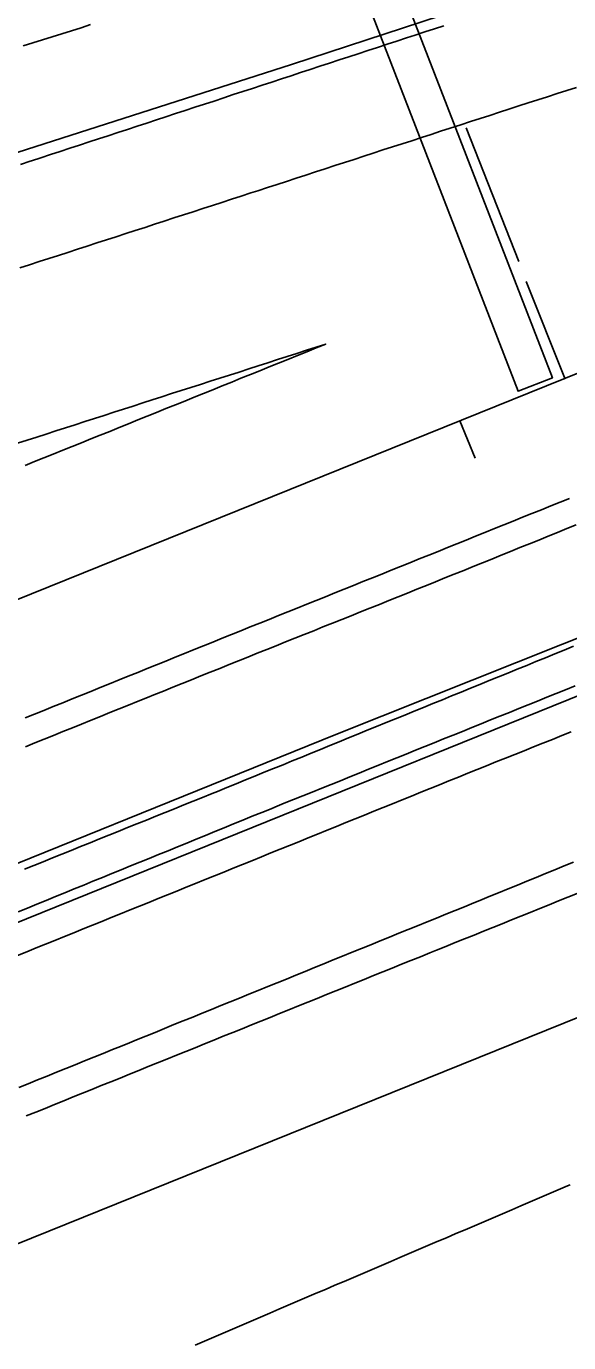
# Model space of a CAD drawing. Extents: x 1901471 to 1963503, y 756461 to 799997.
# Drawn here: x 1930952.2 to 1931005.8, y 773585.7 to 773715.8 of the extents above; entities that cross this region are included whole.
import ezdxf

# ---------------------------------------------------------------- set-up
doc = ezdxf.new("R2010")
doc.units = 0
for name, color, linetype in [('RD_EX_Bldg', 7, 'Continuous'), ('RD_EX_BldgApp', 7, 'Continuous'), ('RD_EX_DR_ErosCtrl', 7, 'Continuous'), ('RD_EX_Fence_Other', 7, 'Continuous'), ('RD_EX_GuardRail', 7, 'Continuous'), ('RD_EX_H2O', 7, 'Continuous'), ('RD_EX_Road', 7, 'Continuous'), ('RD_HC_Cl', 7, 'Continuous'), ('RD_HC_Data_Tic', 7, 'Continuous')]:
    doc.layers.add(name, color=color, linetype=linetype)

msp = doc.modelspace()

# ---------------------------------------------------------------- linework, layer by layer
at = {"layer": 'RD_EX_Bldg'}
for points in [[(1930995.65, 773705.77), (1931000.86, 773692.56)], [(1931001.56, 773690.58), (1931005.42, 773680.93)]]:
    msp.add_lwpolyline(points, dxfattribs=at)
at = {"layer": 'RD_EX_BldgApp'}
msp.add_lwpolyline([(1930988.14, 773722.5), (1931004.16, 773681.05), (1931000.77, 773679.74), (1930984.75, 773721.19)], close=True, dxfattribs=at)
at = {"layer": 'RD_EX_DR_ErosCtrl'}
for points in [[(1930958.55, 773715.98), (1930957.6, 773715.68), (1930956.65, 773715.38), (1930955.69, 773715.08), (1930954.74, 773714.78), (1930953.79, 773714.48), (1930952.83, 773714.18), (1930951.88, 773713.88)], [(1930952, 773632.48), (1930952.92, 773632.86), (1930953.85, 773633.23), (1930954.78, 773633.61), (1930955.71, 773633.98), (1930956.63, 773634.35), (1930957.56, 773634.73), (1930958.49, 773635.1), (1930959.41, 773635.48), (1930960.34, 773635.85), (1930961.27, 773636.23), (1930962.2, 773636.6), (1930963.12, 773636.97), (1930964.05, 773637.35), (1930964.98, 773637.72), (1930965.9, 773638.1), (1930966.83, 773638.47), (1930967.76, 773638.85), (1930968.69, 773639.22), (1930969.61, 773639.59), (1930970.54, 773639.97), (1930971.07, 773640.18), (1930971.99, 773640.56), (1930972.92, 773640.94), (1930973.84, 773641.31), (1930974.77, 773641.69), (1930975.69, 773642.07), (1930976.62, 773642.45), (1930977.55, 773642.82), (1930978.47, 773643.2), (1930979.4, 773643.58), (1930980.32, 773643.96), (1930981.25, 773644.33), (1930982.18, 773644.71), (1930983.1, 773645.09), (1930984.03, 773645.47), (1930984.95, 773645.84), (1930985.88, 773646.22), (1930986.8, 773646.6), (1930987.73, 773646.98), (1930988.66, 773647.35), (1930989.58, 773647.73), (1930990.51, 773648.11), (1930991.43, 773648.49), (1930992.36, 773648.86), (1930993.29, 773649.24), (1930994.21, 773649.62), (1930995.14, 773650), (1930996.06, 773650.37), (1930996.99, 773650.75), (1930997.91, 773651.13), (1930998.84, 773651.51), (1930999.77, 773651.88), (1931000.69, 773652.26), (1931001.62, 773652.64), (1931001.62, 773652.64), (1931002.54, 773653.02), (1931003.47, 773653.39), (1931004.39, 773653.77), (1931005.32, 773654.15), (1931006.25, 773654.53)], [(1931006.01, 773646.07), (1931005.09, 773645.7), (1931004.16, 773645.32), (1931003.23, 773644.95), (1931002.3, 773644.58), (1931002.3, 773644.58), (1931001.38, 773644.2), (1931000.45, 773643.83), (1930999.52, 773643.46), (1930998.59, 773643.09), (1930997.66, 773642.71), (1930996.74, 773642.34), (1930995.81, 773641.97), (1930994.88, 773641.59), (1930993.94, 773641.22), (1930993.02, 773640.84), (1930992.09, 773640.47), (1930991.16, 773640.09), (1930990.24, 773639.72), (1930989.31, 773639.34), (1930988.38, 773638.96), (1930987.46, 773638.59), (1930986.53, 773638.21), (1930985.6, 773637.84), (1930984.68, 773637.46), (1930983.75, 773637.09), (1930982.82, 773636.71), (1930981.9, 773636.34), (1930980.97, 773635.96), (1930980.04, 773635.59), (1930979.12, 773635.21), (1930978.19, 773634.84), (1930977.26, 773634.46), (1930976.34, 773634.09), (1930975.41, 773633.71), (1930974.48, 773633.33), (1930973.56, 773632.96), (1930972.63, 773632.58), (1930971.7, 773632.21), (1930970.78, 773631.83), (1930969.85, 773631.46), (1930968.92, 773631.08), (1930968, 773630.71), (1930967.07, 773630.33), (1930966.14, 773629.96), (1930965.22, 773629.58), (1930964.29, 773629.21), (1930963.36, 773628.83), (1930962.44, 773628.46), (1930961.51, 773628.08), (1930960.58, 773627.7), (1930959.66, 773627.33), (1930958.73, 773626.95), (1930957.8, 773626.58), (1930956.88, 773626.2), (1930955.95, 773625.83), (1930955.02, 773625.45), (1930954.1, 773625.08), (1930953.17, 773624.7), (1930952.24, 773624.33), (1930951.31, 773623.95)]]:
    msp.add_lwpolyline(points, dxfattribs=at)
at = {"layer": 'RD_EX_Fence_Other'}
msp.add_lwpolyline([(1931133.89, 773707.87), (1931099.83, 773694.13), (1931067.48, 773680.72), (1931027.55, 773663.68), (1930982.76, 773645.81), (1930938.97, 773628.09), (1930893.39, 773609.71), (1930849.11, 773591.39), (1930804.88, 773573.99), (1930760.65, 773556.5), (1930716.24, 773538.84), (1930656.76, 773514.52), (1930612.46, 773496.32), (1930567.72, 773478.03), (1930492.15, 773447.44), (1930419.73, 773418.13), (1930344.93, 773387.63), (1930270.78, 773357.87), (1930212.61, 773334.12), (1930147.85, 773308.03), (1930094.8, 773286.49), (1930062.24, 773274.79), (1930012.63, 773254.25)], dxfattribs=at)
at = {"layer": 'RD_EX_GuardRail'}
msp.add_lwpolyline([(1931009.66, 773722.32), (1930978.39, 773712.05), (1930938.23, 773699.16), (1930911.05, 773690.39), (1930885.64, 773682.1), (1930849.09, 773670.12), (1930817.22, 773659.84), (1930778.24, 773647.07), (1930741.56, 773635.21), (1930703.92, 773623.33)], dxfattribs=at)
at = {"layer": 'RD_EX_H2O'}
msp.add_lwpolyline([(1931006.4, 773650.61), (1931005.47, 773650.23), (1931004.54, 773649.86), (1931003.62, 773649.49), (1931002.69, 773649.11), (1931001.76, 773648.74), (1931000.84, 773648.36), (1930999.91, 773647.99), (1930998.98, 773647.61), (1930998.06, 773647.24), (1930997.13, 773646.86), (1930997.13, 773646.86), (1930996.2, 773646.49), (1930995.27, 773646.11), (1930994.35, 773645.74), (1930993.42, 773645.36), (1930992.49, 773644.99), (1930991.57, 773644.61), (1930990.64, 773644.24), (1930989.71, 773643.87), (1930988.79, 773643.49), (1930987.86, 773643.12), (1930986.93, 773642.74), (1930986, 773642.37), (1930985.08, 773641.99), (1930984.15, 773641.62), (1930983.22, 773641.24), (1930982.3, 773640.87), (1930981.37, 773640.49), (1930980.44, 773640.12), (1930979.52, 773639.74), (1930978.59, 773639.37), (1930977.66, 773639), (1930976.74, 773638.62), (1930976.37, 773638.47), (1930975.45, 773638.1), (1930974.52, 773637.72), (1930973.59, 773637.34), (1930972.67, 773636.96), (1930971.74, 773636.59), (1930970.82, 773636.21), (1930969.89, 773635.83), (1930968.97, 773635.45), (1930968.04, 773635.07), (1930967.12, 773634.7), (1930966.19, 773634.32), (1930965.26, 773633.94), (1930964.34, 773633.56), (1930963.41, 773633.18), (1930962.49, 773632.81), (1930961.56, 773632.43), (1930960.64, 773632.05), (1930959.71, 773631.67), (1930958.78, 773631.3), (1930957.86, 773630.92), (1930956.93, 773630.54), (1930956.01, 773630.16), (1930955.08, 773629.78), (1930954.16, 773629.41), (1930953.23, 773629.03), (1930952.3, 773628.65), (1930951.38, 773628.27)], dxfattribs=at)
at = {"layer": 'RD_EX_Road'}
for points in [[(1930951.62, 773702.17), (1930952.57, 773702.47), (1930952.69, 773702.51), (1930953.64, 773702.82), (1930954.59, 773703.13), (1930955.54, 773703.45), (1930956.49, 773703.76), (1930957.44, 773704.07), (1930958.39, 773704.38), (1930959.34, 773704.69), (1930960.29, 773705), (1930961.24, 773705.32), (1930962.19, 773705.63), (1930963.14, 773705.94), (1930964.09, 773706.25), (1930965.04, 773706.56), (1930965.99, 773706.88), (1930966.94, 773707.19), (1930967.89, 773707.5), (1930968.84, 773707.81), (1930969.79, 773708.12), (1930970.74, 773708.43), (1930971.69, 773708.75), (1930972.64, 773709.06), (1930973.59, 773709.37), (1930974.54, 773709.68), (1930975.49, 773709.99), (1930976.44, 773710.3), (1930977.39, 773710.62), (1930978.34, 773710.93), (1930979.29, 773711.24), (1930980.24, 773711.55), (1930981.19, 773711.86), (1930982.14, 773712.17), (1930983.09, 773712.49), (1930984.04, 773712.8), (1930984.99, 773713.11), (1930985.94, 773713.42), (1930986.89, 773713.73), (1930987.84, 773714.04), (1930988.79, 773714.36), (1930989.74, 773714.67), (1930990.6, 773714.95), (1930991.55, 773715.26), (1930992.5, 773715.57), (1930993.45, 773715.88)], [(1930951.55, 773691.93), (1930952.5, 773692.24), (1930953.46, 773692.55), (1930954.41, 773692.86), (1930955.36, 773693.16), (1930956.31, 773693.47), (1930957.26, 773693.78), (1930958.21, 773694.09), (1930959.16, 773694.4), (1930960.11, 773694.71), (1930961.06, 773695.02), (1930962.01, 773695.32), (1930962.96, 773695.63), (1930963.92, 773695.94), (1930964.87, 773696.25), (1930965.82, 773696.56), (1930966.77, 773696.87), (1930967.72, 773697.18), (1930968.67, 773697.48), (1930969.62, 773697.79), (1930970.57, 773698.1), (1930971.52, 773698.41), (1930972.47, 773698.72), (1930973.42, 773699.03), (1930974.38, 773699.34), (1930975.06, 773699.56), (1930976.01, 773699.87), (1930976.96, 773700.18), (1930977.91, 773700.49), (1930978.86, 773700.8), (1930979.81, 773701.11), (1930980.76, 773701.42), (1930981.71, 773701.73), (1930982.66, 773702.04), (1930983.62, 773702.35), (1930984.57, 773702.66), (1930985.52, 773702.97), (1930986.47, 773703.28), (1930987.42, 773703.59), (1930988.37, 773703.89), (1930989.32, 773704.2), (1930990.27, 773704.51), (1930991.22, 773704.82), (1930992.17, 773705.13), (1930993.12, 773705.44), (1930994.07, 773705.75), (1930995.12, 773706.09), (1930996.07, 773706.4), (1930997.02, 773706.71), (1930997.97, 773707.01), (1930998.92, 773707.32), (1930999.87, 773707.63), (1931000.83, 773707.94), (1931001.78, 773708.24), (1931002.73, 773708.55), (1931003.68, 773708.86), (1931004.63, 773709.16), (1931005.58, 773709.47), (1931006.53, 773709.78)], [(1930952.08, 773672.4), (1930953.01, 773672.78), (1930953.94, 773673.15), (1930954.86, 773673.52), (1930955.79, 773673.9), (1930956.72, 773674.27), (1930957.65, 773674.65), (1930958.57, 773675.02), (1930959.5, 773675.4), (1930960.43, 773675.77), (1930961.35, 773676.15), (1930962.28, 773676.52), (1930963.21, 773676.9), (1930964.13, 773677.27), (1930965.06, 773677.65), (1930965.99, 773678.02), (1930966.92, 773678.4), (1930967.84, 773678.77), (1930968.77, 773679.15), (1930969.7, 773679.52), (1930970.62, 773679.89), (1930971.55, 773680.27), (1930972.48, 773680.64), (1930973.4, 773681.02), (1930974.33, 773681.39), (1930975.26, 773681.77), (1930976.19, 773682.14), (1930977.11, 773682.52), (1930978.04, 773682.89), (1930978.97, 773683.27), (1930979.89, 773683.64), (1930980.82, 773684.02), (1930981.77, 773684.4), (1930980.82, 773684.09), (1930979.87, 773683.79), (1930978.92, 773683.48), (1930977.97, 773683.17), (1930977.01, 773682.87), (1930976.06, 773682.56), (1930975.11, 773682.25), (1930974.16, 773681.95), (1930973.21, 773681.64), (1930972.25, 773681.34), (1930971.3, 773681.03), (1930970.35, 773680.72), (1930969.4, 773680.42), (1930968.45, 773680.11), (1930967.5, 773679.8), (1930966.54, 773679.5), (1930965.59, 773679.19), (1930964.64, 773678.88), (1930963.69, 773678.58), (1930962.74, 773678.27), (1930961.79, 773677.96), (1930960.83, 773677.66), (1930959.88, 773677.35), (1930958.93, 773677.04), (1930957.98, 773676.74), (1930957.03, 773676.43), (1930956.07, 773676.13), (1930955.12, 773675.82), (1930954.17, 773675.51), (1930953.22, 773675.21), (1930952.27, 773674.9), (1930951.32, 773674.59)], [(1930952.08, 773647.44), (1930953.01, 773647.81), (1930953.94, 773648.19), (1930954.86, 773648.57), (1930955.79, 773648.94), (1930956.72, 773649.32), (1930957.64, 773649.7), (1930958.57, 773650.07), (1930959.5, 773650.45), (1930960.42, 773650.82), (1930961.35, 773651.2), (1930962.27, 773651.58), (1930963.2, 773651.95), (1930964.13, 773652.33), (1930965.05, 773652.7), (1930965.98, 773653.07), (1930966.9, 773653.45), (1930967.83, 773653.82), (1930968.76, 773654.2), (1930969.68, 773654.57), (1930970.61, 773654.94), (1930971.54, 773655.32), (1930972.47, 773655.69), (1930973.39, 773656.06), (1930974.32, 773656.44), (1930975.25, 773656.81), (1930976.18, 773657.19), (1930977.1, 773657.56), (1930978.03, 773657.93), (1930978.96, 773658.31), (1930979.89, 773658.68), (1930980.81, 773659.05), (1930981.74, 773659.43), (1930982.67, 773659.8), (1930983.59, 773660.18), (1930984.52, 773660.55), (1930985.45, 773660.92), (1930986.38, 773661.3), (1930987.3, 773661.67), (1930988.23, 773662.04), (1930989.16, 773662.42), (1930990.09, 773662.79), (1930991.01, 773663.17), (1930991.94, 773663.54), (1930992.87, 773663.91), (1930993.8, 773664.29), (1930994.72, 773664.66), (1930995.65, 773665.03), (1930996.58, 773665.41), (1930997.5, 773665.78), (1930998.43, 773666.16), (1930999.36, 773666.53), (1931000.29, 773666.9), (1931001.21, 773667.28), (1931002.14, 773667.65), (1931003.07, 773668.02), (1931004, 773668.4), (1931004.92, 773668.77), (1931005.85, 773669.15)], [(1930952.1, 773644.6), (1930953.03, 773644.97), (1930953.96, 773645.35), (1930954.88, 773645.72), (1930955.81, 773646.1), (1930956.74, 773646.47), (1930957.66, 773646.84), (1930958.59, 773647.22), (1930959.52, 773647.59), (1930960.45, 773647.97), (1930961.37, 773648.34), (1930962.3, 773648.72), (1930963.23, 773649.09), (1930964.15, 773649.47), (1930964.8, 773649.73), (1930965.73, 773650.1), (1930966.66, 773650.47), (1930967.59, 773650.85), (1930968.51, 773651.22), (1930969.44, 773651.59), (1930970.37, 773651.96), (1930971.3, 773652.34), (1930972.23, 773652.71), (1930973.15, 773653.08), (1930974.08, 773653.45), (1930975.01, 773653.83), (1930975.94, 773654.2), (1930976.86, 773654.57), (1930977.79, 773654.95), (1930978.72, 773655.32), (1930979.65, 773655.69), (1930980.58, 773656.06), (1930981.5, 773656.44), (1930982.43, 773656.81), (1930983.36, 773657.18), (1930984.29, 773657.55), (1930985.21, 773657.93), (1930986.14, 773658.3), (1930987.07, 773658.67), (1930988, 773659.04), (1930988.93, 773659.42), (1930989.85, 773659.79), (1930990.78, 773660.16), (1930991.71, 773660.53), (1930992.62, 773660.9), (1930993.55, 773661.28), (1930994.47, 773661.65), (1930995.4, 773662.03), (1930996.33, 773662.4), (1930997.25, 773662.78), (1930998.18, 773663.15), (1930999.11, 773663.53), (1931000.03, 773663.91), (1931000.96, 773664.28), (1931001.89, 773664.66), (1931002.81, 773665.03), (1931003.74, 773665.41), (1931004.67, 773665.78), (1931005.59, 773666.16), (1931006.52, 773666.54)], [(1930951.46, 773610.9), (1930952.38, 773611.28), (1930953.31, 773611.66), (1930954.24, 773612.03), (1930955.16, 773612.41), (1930956.09, 773612.78), (1930957.02, 773613.16), (1930957.94, 773613.53), (1930958.87, 773613.91), (1930959.8, 773614.28), (1930960.72, 773614.66), (1930961.22, 773614.86), (1930962.14, 773615.24), (1930963.07, 773615.61), (1930964, 773615.99), (1930964.92, 773616.36), (1930965.85, 773616.74), (1930966.77, 773617.12), (1930967.7, 773617.49), (1930968.63, 773617.87), (1930969.55, 773618.25), (1930970.48, 773618.62), (1930971.4, 773619), (1930972.33, 773619.38), (1930973.26, 773619.75), (1930974.18, 773620.13), (1930975.11, 773620.5), (1930976.04, 773620.88), (1930976.96, 773621.26), (1930977.89, 773621.63), (1930978.81, 773622.01), (1930979.74, 773622.39), (1930980.67, 773622.76), (1930981.59, 773623.14), (1930982.52, 773623.52), (1930983.44, 773623.89), (1930984.37, 773624.27), (1930985.3, 773624.64), (1930986.22, 773625.02), (1930987.15, 773625.4), (1930988.08, 773625.77), (1930989, 773626.15), (1930989.93, 773626.53), (1930990.85, 773626.9), (1930991.78, 773627.28), (1930992.71, 773627.66), (1930993.63, 773628.03), (1930994.56, 773628.41), (1930995.48, 773628.78), (1930996.41, 773629.16), (1930997, 773629.4), (1930997.93, 773629.78), (1930998.85, 773630.16), (1930999.78, 773630.54), (1931000.7, 773630.92), (1931001.63, 773631.3), (1931002.55, 773631.68), (1931003.48, 773632.06), (1931004.4, 773632.44), (1931005.33, 773632.82), (1931006.25, 773633.2)], [(1930952.19, 773608.1), (1930953.12, 773608.47), (1930954.04, 773608.84), (1930954.97, 773609.22), (1930955.9, 773609.59), (1930956.82, 773609.97), (1930957.75, 773610.34), (1930958.68, 773610.72), (1930959.6, 773611.09), (1930960.53, 773611.47), (1930961.46, 773611.84), (1930962.38, 773612.22), (1930963.31, 773612.59), (1930964.24, 773612.97), (1930965.16, 773613.34), (1930966.09, 773613.72), (1930967.02, 773614.09), (1930967.95, 773614.47), (1930968.87, 773614.84), (1930969.8, 773615.22), (1930970.73, 773615.59), (1930971.65, 773615.97), (1930972.58, 773616.34), (1930973.51, 773616.72), (1930974.43, 773617.09), (1930975.36, 773617.47), (1930976.29, 773617.84), (1930977.21, 773618.22), (1930978.14, 773618.59), (1930979.07, 773618.97), (1930979.99, 773619.34), (1930980.92, 773619.72), (1930981.85, 773620.09), (1930982.77, 773620.47), (1930983.7, 773620.84), (1930984.63, 773621.22), (1930985.56, 773621.59), (1930986.48, 773621.97), (1930987.41, 773622.34), (1930988.34, 773622.72), (1930989.26, 773623.09), (1930990.19, 773623.47), (1930991.12, 773623.84), (1930992.04, 773624.22), (1930992.71, 773624.48), (1930993.64, 773624.86), (1930994.56, 773625.23), (1930995.49, 773625.61), (1930996.42, 773625.98), (1930997.34, 773626.35), (1930998.27, 773626.73), (1930999.2, 773627.1), (1931000.13, 773627.48), (1931001.05, 773627.85), (1931001.98, 773628.22), (1931002.91, 773628.6), (1931003.83, 773628.97), (1931004.76, 773629.35), (1931005.69, 773629.72), (1931006.62, 773630.09)], [(1930968.88, 773585.45), (1930969.8, 773585.84), (1930970.72, 773586.24), (1930971.64, 773586.63), (1930972.56, 773587.02), (1930973.48, 773587.41), (1930974.4, 773587.81), (1930975.32, 773588.2), (1930976.24, 773588.59), (1930977.15, 773588.99), (1930978.07, 773589.38), (1930978.99, 773589.77), (1930979.91, 773590.17), (1930980.83, 773590.56), (1930981.75, 773590.95), (1930982.67, 773591.35), (1930983.59, 773591.74), (1930984.51, 773592.13), (1930985.43, 773592.52), (1930985.43, 773592.52), (1930986.35, 773592.92), (1930987.27, 773593.31), (1930988.19, 773593.7), (1930989.1, 773594.1), (1930990.02, 773594.49), (1930990.94, 773594.88), (1930991.86, 773595.28), (1930992.78, 773595.67), (1930993.7, 773596.06), (1930994.62, 773596.46), (1930995.54, 773596.85), (1930996.46, 773597.24), (1930997.38, 773597.64), (1930998.3, 773598.03), (1930999.22, 773598.42), (1931000.14, 773598.81), (1931001.05, 773599.21), (1931001.97, 773599.6), (1931002.89, 773599.99), (1931003.81, 773600.39), (1931004.73, 773600.78), (1931005.65, 773601.17), (1931005.93, 773601.29)]]:
    msp.add_lwpolyline(points, dxfattribs=at)
at = {"layer": 'RD_HC_Cl'}
for p, q in [((1938541.05, 776727.63), (1929630.2, 773125.03)), ((1938552.08, 776700.34), (1929639.84, 773096.99)), ((1938563.17, 776672.89), (1929646.86, 773068.07))]:
    msp.add_line(p, q, dxfattribs=at)
at = {"layer": 'RD_HC_Data_Tic'}
msp.add_line((1930995.03, 773676.82), (1930996.52, 773673.11), dxfattribs=at)

doc.saveas('drawing.dxf')
